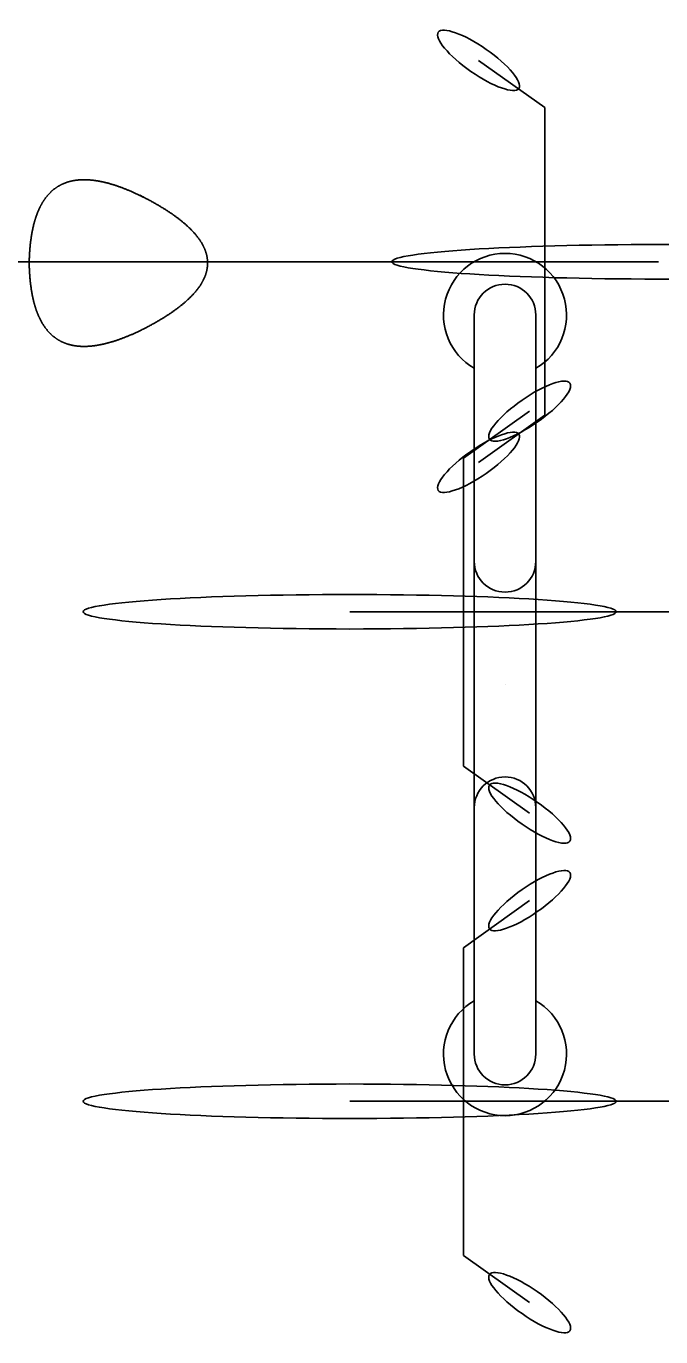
# Model space of a CAD drawing. Extents: x 509744 to 512285, y 1314862 to 1316822.
# Drawn here: x 511117.35 to 511119.561, y 1315513.145 to 1315517.707 of the extents above; entities that cross this region are included whole.
import ezdxf

# ---------------------------------------------------------------- set-up
doc = ezdxf.new("R2010")
doc.units = 0
doc.layers.add('BikeRack_ep', color=7, linetype='Continuous')

msp = doc.modelspace()

# ---------------------------------------------------------------- linework, layer by layer
at = {"layer": 'BikeRack_ep'}
for p, q in [((511119.1567, 1315517.4244), (511118.926, 1315517.5881)), ((511119.1567, 1315517.4244), (511119.1567, 1315516.3524)), ((511119.553, 1315516.8869), (511116.4107, 1315516.8869)), ((511118.9112, 1315514.1288), (511118.9112, 1315516.7017)), ((511119.1256, 1315514.1288), (511119.1256, 1315516.7017)), ((511118.8736, 1315516.2032), (511119.1042, 1315516.3669)), ((511119.1567, 1315516.3524), (511118.926, 1315516.1887)), ((511118.8736, 1315515.1312), (511118.8736, 1315516.2032)), ((511118.4773, 1315515.6686), (511121.6196, 1315515.6686)), ((511119.0184, 1315515.4152), (511119.0184, 1315515.4152)), ((511118.8736, 1315515.1312), (511119.1042, 1315514.9675)), ((511118.8736, 1315514.4992), (511119.1042, 1315514.6629)), ((511118.8736, 1315513.4272), (511118.8736, 1315514.4992)), ((511118.4773, 1315513.9646), (511121.6196, 1315513.9646)), ((511118.8736, 1315513.4272), (511119.1042, 1315513.2635))]:
    msp.add_line(p, q, dxfattribs=at)
for centre, radius, start, end in [((511119.0184, 1315516.7017), 0.2144, 90, 240), ((511119.0184, 1315516.7017), 0.2144, 300, 90), ((511119.0184, 1315516.7017), 0.1072, 0, 180), ((511119.0184, 1315515.844), 0.1072, 180, 0), ((511119.0184, 1315514.9864), 0.1072, 0, 180), ((511119.0184, 1315514.1288), 0.2144, 120, 60), ((511119.0184, 1315514.1288), 0.1072, 180, 0)]:
    msp.add_arc(centre, radius, start, end, dxfattribs=at)
for centre, major_axis, ratio in [((511118.926, 1315517.5881), (-0.1403, 0.0977), 0.272852), ((511118.926, 1315517.5881), (-0.1403, 0.0977), 0.272852), ((511119.553, 1315516.8869), (-0.9288, 0), 0.064683), ((511119.1042, 1315516.3669), (0.1403, 0.0977), 0.272852), ((511118.926, 1315516.1887), (-0.1403, -0.0977), 0.272852), ((511118.4773, 1315515.6686), (0.9288, 0), 0.064683), ((511119.1042, 1315514.9675), (0.1403, -0.0977), 0.272852), ((511119.1042, 1315514.9675), (0.1403, -0.0977), 0.272852), ((511119.1042, 1315514.6629), (0.1403, 0.0977), 0.272852), ((511118.4773, 1315513.9646), (0.9288, 0), 0.064683), ((511119.1042, 1315513.2635), (0.1403, -0.0977), 0.272852), ((511119.1042, 1315513.2635), (0.1403, -0.0977), 0.272852)]:
    msp.add_ellipse(centre, major_axis=major_axis, ratio=ratio, dxfattribs=at)
for points in [[(511117.3603, 1315516.8824), (511117.3604, 1315516.887), (511117.3606, 1315516.8915), (511117.3607, 1315516.8961), (511117.3609, 1315516.9015), (511117.3612, 1315516.9068), (511117.3615, 1315516.9122), (511117.3618, 1315516.9174), (511117.3621, 1315516.9226), (511117.3625, 1315516.9278), (511117.3629, 1315516.9328), (511117.3633, 1315516.9378), (511117.3638, 1315516.9428), (511117.3643, 1315516.9477), (511117.3649, 1315516.9526), (511117.3655, 1315516.9575), (511117.3661, 1315516.9622), (511117.3667, 1315516.9669), (511117.3674, 1315516.9716), (511117.3681, 1315516.9762), (511117.3688, 1315516.9807), (511117.3696, 1315516.9852), (511117.3704, 1315516.9896), (511117.3713, 1315516.994), (511117.3722, 1315516.9984), (511117.373, 1315517.0027), (511117.374, 1315517.0069), (511117.375, 1315517.0111), (511117.3759, 1315517.0152), (511117.377, 1315517.0193), (511117.3781, 1315517.0233), (511117.3792, 1315517.0273), (511117.3803, 1315517.0312), (511117.3815, 1315517.0351), (511117.3827, 1315517.0388), (511117.3839, 1315517.0426), (511117.3852, 1315517.0463), (511117.3865, 1315517.0499), (511117.3878, 1315517.0535), (511117.3892, 1315517.0571), (511117.3906, 1315517.0605), (511117.392, 1315517.064), (511117.3935, 1315517.0674), (511117.395, 1315517.0707), (511117.3965, 1315517.0739), (511117.3981, 1315517.0772), (511117.3997, 1315517.0803), (511117.4013, 1315517.0834), (511117.403, 1315517.0865), (511117.4047, 1315517.0895), (511117.4064, 1315517.0924), (511117.4082, 1315517.0954), (511117.41, 1315517.0982), (511117.4118, 1315517.101), (511117.4137, 1315517.1037), (511117.4156, 1315517.1064), (511117.4175, 1315517.109), (511117.4195, 1315517.1116), (511117.4215, 1315517.1142), (511117.4235, 1315517.1166), (511117.4256, 1315517.119), (511117.4276, 1315517.1214), (511117.4298, 1315517.1237), (511117.432, 1315517.126), (511117.4341, 1315517.1282), (511117.4363, 1315517.1303), (511117.4386, 1315517.1324), (511117.4409, 1315517.1345), (511117.4432, 1315517.1365), (511117.4456, 1315517.1384), (511117.448, 1315517.1403), (511117.4504, 1315517.1421), (511117.4529, 1315517.1439), (511117.4554, 1315517.1456), (511117.4579, 1315517.1473), (511117.4605, 1315517.1489), (511117.463, 1315517.1505), (511117.4656, 1315517.152), (511117.4683, 1315517.1534), (511117.471, 1315517.1548), (511117.4737, 1315517.1562), (511117.4765, 1315517.1575), (511117.4793, 1315517.1587), (511117.4821, 1315517.1599), (511117.4849, 1315517.161), (511117.4878, 1315517.1621), (511117.4907, 1315517.1632), (511117.4937, 1315517.1641), (511117.4967, 1315517.1651), (511117.4997, 1315517.1659), (511117.5027, 1315517.1667), (511117.5058, 1315517.1675), (511117.509, 1315517.1682), (511117.5121, 1315517.1688), (511117.5153, 1315517.1695), (511117.5185, 1315517.17), (511117.5217, 1315517.1705), (511117.525, 1315517.171), (511117.5284, 1315517.1714), (511117.5317, 1315517.1717), (511117.5351, 1315517.172), (511117.5385, 1315517.1722), (511117.5419, 1315517.1724), (511117.5454, 1315517.1725), (511117.5489, 1315517.1726), (511117.5525, 1315517.1726), (511117.5561, 1315517.1725), (511117.5597, 1315517.1725), (511117.5633, 1315517.1723), (511117.567, 1315517.1721), (511117.5707, 1315517.1719), (511117.5744, 1315517.1715), (511117.5782, 1315517.1712), (511117.582, 1315517.1708), (511117.5858, 1315517.1703), (511117.5898, 1315517.1698), (511117.5937, 1315517.1692), (511117.5976, 1315517.1686), (511117.6016, 1315517.1679), (511117.6056, 1315517.1672), (511117.6096, 1315517.1664), (511117.6137, 1315517.1656), (511117.6178, 1315517.1647), (511117.6219, 1315517.1637), (511117.6261, 1315517.1627), (511117.6303, 1315517.1617), (511117.6345, 1315517.1606), (511117.6388, 1315517.1594), (511117.6431, 1315517.1582), (511117.6474, 1315517.1569), (511117.6518, 1315517.1556), (511117.6562, 1315517.1542), (511117.6606, 1315517.1528), (511117.6652, 1315517.1513), (511117.6697, 1315517.1498), (511117.6741, 1315517.1482), (511117.6788, 1315517.1466), (511117.6834, 1315517.1449), (511117.6879, 1315517.1431), (511117.6927, 1315517.1413), (511117.6974, 1315517.1395), (511117.702, 1315517.1376), (511117.7069, 1315517.1356), (511117.7116, 1315517.1336), (511117.7164, 1315517.1316), (511117.7213, 1315517.1294), (511117.7262, 1315517.1273), (511117.7311, 1315517.125), (511117.7361, 1315517.1227), (511117.7411, 1315517.1204), (511117.7461, 1315517.118), (511117.7512, 1315517.1156), (511117.7563, 1315517.1131), (511117.7614, 1315517.1106)], [(511117.7461, 1315517.1182), (511117.752, 1315517.1152), (511117.758, 1315517.1122), (511117.7639, 1315517.1091), (511117.7696, 1315517.1062), (511117.7753, 1315517.1031), (511117.781, 1315517.1001), (511117.7865, 1315517.0971), (511117.7919, 1315517.0941), (511117.7974, 1315517.091), (511117.8026, 1315517.088), (511117.8079, 1315517.085), (511117.8131, 1315517.0819), (511117.8181, 1315517.079), (511117.8231, 1315517.0759), (511117.8281, 1315517.0729), (511117.8329, 1315517.0699), (511117.8376, 1315517.0669), (511117.8424, 1315517.0638), (511117.8469, 1315517.0608), (511117.8515, 1315517.0578), (511117.856, 1315517.0547), (511117.8603, 1315517.0518), (511117.8646, 1315517.0487), (511117.8689, 1315517.0457), (511117.873, 1315517.0427), (511117.8771, 1315517.0397), (511117.8811, 1315517.0366), (511117.885, 1315517.0336), (511117.8888, 1315517.0306), (511117.8926, 1315517.0275), (511117.8963, 1315517.0245), (511117.8999, 1315517.0215), (511117.9034, 1315517.0184), (511117.9068, 1315517.0155), (511117.9102, 1315517.0124), (511117.9135, 1315517.0094), (511117.9167, 1315517.0064), (511117.9199, 1315517.0034), (511117.923, 1315517.0003), (511117.9259, 1315516.9973), (511117.9288, 1315516.9943), (511117.9317, 1315516.9912), (511117.9344, 1315516.9883), (511117.9371, 1315516.9852), (511117.9397, 1315516.9822), (511117.9422, 1315516.9792), (511117.9447, 1315516.9762), (511117.947, 1315516.9731), (511117.9493, 1315516.9701), (511117.9515, 1315516.9671), (511117.9537, 1315516.964), (511117.9557, 1315516.961), (511117.9577, 1315516.958), (511117.9596, 1315516.9549), (511117.9614, 1315516.952), (511117.9632, 1315516.9489), (511117.9648, 1315516.9459), (511117.9664, 1315516.9429), (511117.9679, 1315516.9399), (511117.9694, 1315516.9368), (511117.9707, 1315516.9338), (511117.972, 1315516.9308), (511117.9732, 1315516.9277), (511117.9744, 1315516.9247), (511117.9754, 1315516.9217), (511117.9763, 1315516.9187), (511117.9773, 1315516.9157), (511117.9781, 1315516.9126), (511117.9788, 1315516.9096), (511117.9795, 1315516.9066), (511117.9801, 1315516.9036), (511117.9805, 1315516.9005), (511117.981, 1315516.8975), (511117.9813, 1315516.8945), (511117.9816, 1315516.8914), (511117.9818, 1315516.8884), (511117.9819, 1315516.8854), (511117.9819, 1315516.8824), (511117.9819, 1315516.8793), (511117.9818, 1315516.8763), (511117.9816, 1315516.8733), (511117.9813, 1315516.8703), (511117.981, 1315516.8672), (511117.9805, 1315516.8642), (511117.9801, 1315516.8612), (511117.9795, 1315516.8582), (511117.9788, 1315516.8552), (511117.9781, 1315516.8521), (511117.9773, 1315516.8491), (511117.9763, 1315516.8461), (511117.9754, 1315516.843), (511117.9744, 1315516.84), (511117.9732, 1315516.837), (511117.972, 1315516.8339), (511117.9707, 1315516.8309), (511117.9694, 1315516.8279), (511117.9679, 1315516.8249), (511117.9664, 1315516.8219), (511117.9648, 1315516.8189), (511117.9632, 1315516.8158), (511117.9614, 1315516.8128), (511117.9596, 1315516.8098), (511117.9577, 1315516.8067), (511117.9557, 1315516.8037), (511117.9537, 1315516.8007), (511117.9515, 1315516.7977), (511117.9493, 1315516.7946), (511117.947, 1315516.7917), (511117.9447, 1315516.7886), (511117.9422, 1315516.7856), (511117.9397, 1315516.7826), (511117.9371, 1315516.7795), (511117.9344, 1315516.7765), (511117.9317, 1315516.7735), (511117.9288, 1315516.7704), (511117.9259, 1315516.7674), (511117.923, 1315516.7644), (511117.9199, 1315516.7614), (511117.9167, 1315516.7583), (511117.9135, 1315516.7554), (511117.9102, 1315516.7523), (511117.9068, 1315516.7493), (511117.9034, 1315516.7463), (511117.8999, 1315516.7432), (511117.8963, 1315516.7402), (511117.8926, 1315516.7372), (511117.8888, 1315516.7342), (511117.885, 1315516.7311), (511117.8811, 1315516.7282), (511117.8771, 1315516.7251), (511117.873, 1315516.7221), (511117.8689, 1315516.7191), (511117.8646, 1315516.716), (511117.8603, 1315516.713), (511117.856, 1315516.71), (511117.8515, 1315516.7069), (511117.8469, 1315516.7039), (511117.8424, 1315516.7009), (511117.8376, 1315516.6979), (511117.8329, 1315516.6948), (511117.8281, 1315516.6919), (511117.8231, 1315516.6888), (511117.8181, 1315516.6858), (511117.8131, 1315516.6828), (511117.8079, 1315516.6797), (511117.8026, 1315516.6767), (511117.7974, 1315516.6737), (511117.7919, 1315516.6707), (511117.7865, 1315516.6676), (511117.781, 1315516.6647), (511117.7753, 1315516.6616), (511117.7696, 1315516.6586), (511117.7639, 1315516.6556), (511117.7607, 1315516.6539), (511117.7574, 1315516.6523), (511117.7542, 1315516.6506)], [(511117.3603, 1315516.8824), (511117.3604, 1315516.8778), (511117.3606, 1315516.8732), (511117.3607, 1315516.8686), (511117.3609, 1315516.8633), (511117.3612, 1315516.8579), (511117.3615, 1315516.8526), (511117.3618, 1315516.8474), (511117.3621, 1315516.8422), (511117.3625, 1315516.837), (511117.3629, 1315516.832), (511117.3633, 1315516.8269), (511117.3638, 1315516.8219), (511117.3643, 1315516.817), (511117.3649, 1315516.8122), (511117.3655, 1315516.8073), (511117.3661, 1315516.8026), (511117.3667, 1315516.7979), (511117.3674, 1315516.7932), (511117.3681, 1315516.7886), (511117.3688, 1315516.784), (511117.3696, 1315516.7795), (511117.3704, 1315516.7751), (511117.3713, 1315516.7707), (511117.3722, 1315516.7663), (511117.373, 1315516.7621), (511117.374, 1315516.7579), (511117.375, 1315516.7536), (511117.3759, 1315516.7495), (511117.377, 1315516.7455), (511117.3781, 1315516.7414), (511117.3792, 1315516.7375), (511117.3803, 1315516.7336), (511117.3815, 1315516.7297), (511117.3827, 1315516.7259), (511117.3839, 1315516.7222), (511117.3852, 1315516.7184), (511117.3865, 1315516.7148), (511117.3878, 1315516.7112), (511117.3892, 1315516.7077), (511117.3906, 1315516.7042), (511117.392, 1315516.7008), (511117.3935, 1315516.6974), (511117.395, 1315516.6941), (511117.3965, 1315516.6908), (511117.3981, 1315516.6876), (511117.3997, 1315516.6844), (511117.4013, 1315516.6813), (511117.403, 1315516.6782), (511117.4047, 1315516.6752), (511117.4064, 1315516.6723), (511117.4082, 1315516.6694), (511117.41, 1315516.6665), (511117.4118, 1315516.6638), (511117.4137, 1315516.661), (511117.4156, 1315516.6583), (511117.4175, 1315516.6557), (511117.4195, 1315516.6531), (511117.4215, 1315516.6506), (511117.4235, 1315516.6481), (511117.4256, 1315516.6457), (511117.4276, 1315516.6433), (511117.4298, 1315516.641), (511117.432, 1315516.6388), (511117.4341, 1315516.6366), (511117.4363, 1315516.6344), (511117.4386, 1315516.6323), (511117.4409, 1315516.6303), (511117.4432, 1315516.6283), (511117.4456, 1315516.6264), (511117.448, 1315516.6245), (511117.4504, 1315516.6226), (511117.4529, 1315516.6209), (511117.4554, 1315516.6191), (511117.4579, 1315516.6175), (511117.4605, 1315516.6159), (511117.463, 1315516.6143), (511117.4656, 1315516.6128), (511117.4683, 1315516.6113), (511117.471, 1315516.6099), (511117.4737, 1315516.6086), (511117.4765, 1315516.6073), (511117.4793, 1315516.606), (511117.4821, 1315516.6048), (511117.4849, 1315516.6037), (511117.4878, 1315516.6026), (511117.4907, 1315516.6016), (511117.4937, 1315516.6006), (511117.4967, 1315516.5997), (511117.4997, 1315516.5988), (511117.5027, 1315516.598), (511117.5058, 1315516.5972), (511117.509, 1315516.5965), (511117.5121, 1315516.5959), (511117.5153, 1315516.5953), (511117.5185, 1315516.5947), (511117.5217, 1315516.5942), (511117.525, 1315516.5938), (511117.5284, 1315516.5934), (511117.5317, 1315516.5931), (511117.5351, 1315516.5928), (511117.5385, 1315516.5925), (511117.5419, 1315516.5924), (511117.5454, 1315516.5922), (511117.5489, 1315516.5922), (511117.5525, 1315516.5922), (511117.5561, 1315516.5922), (511117.5597, 1315516.5923), (511117.5633, 1315516.5925), (511117.567, 1315516.5926), (511117.5707, 1315516.5929), (511117.5744, 1315516.5932), (511117.5782, 1315516.5936), (511117.582, 1315516.594), (511117.5858, 1315516.5944), (511117.5898, 1315516.5949), (511117.5937, 1315516.5955), (511117.5976, 1315516.5962), (511117.6016, 1315516.5968), (511117.6056, 1315516.5976), (511117.6096, 1315516.5984), (511117.6137, 1315516.5992), (511117.6178, 1315516.6001), (511117.6219, 1315516.601), (511117.6261, 1315516.602), (511117.6303, 1315516.6031), (511117.6345, 1315516.6042), (511117.6388, 1315516.6053), (511117.6431, 1315516.6065), (511117.6474, 1315516.6078), (511117.6518, 1315516.6091), (511117.6562, 1315516.6105), (511117.6606, 1315516.6119), (511117.6652, 1315516.6134), (511117.6697, 1315516.6149), (511117.6741, 1315516.6165), (511117.6788, 1315516.6182), (511117.6834, 1315516.6199), (511117.6879, 1315516.6216), (511117.6927, 1315516.6234), (511117.6974, 1315516.6253), (511117.702, 1315516.6272), (511117.7069, 1315516.6291), (511117.7116, 1315516.6311), (511117.7164, 1315516.6332), (511117.7213, 1315516.6353), (511117.7262, 1315516.6375), (511117.7311, 1315516.6397), (511117.7361, 1315516.642), (511117.7411, 1315516.6443), (511117.7461, 1315516.6467), (511117.7488, 1315516.648), (511117.7515, 1315516.6493), (511117.7542, 1315516.6506)]]:
    msp.add_open_spline(points, degree=3, dxfattribs=at)

doc.saveas('drawing.dxf')
